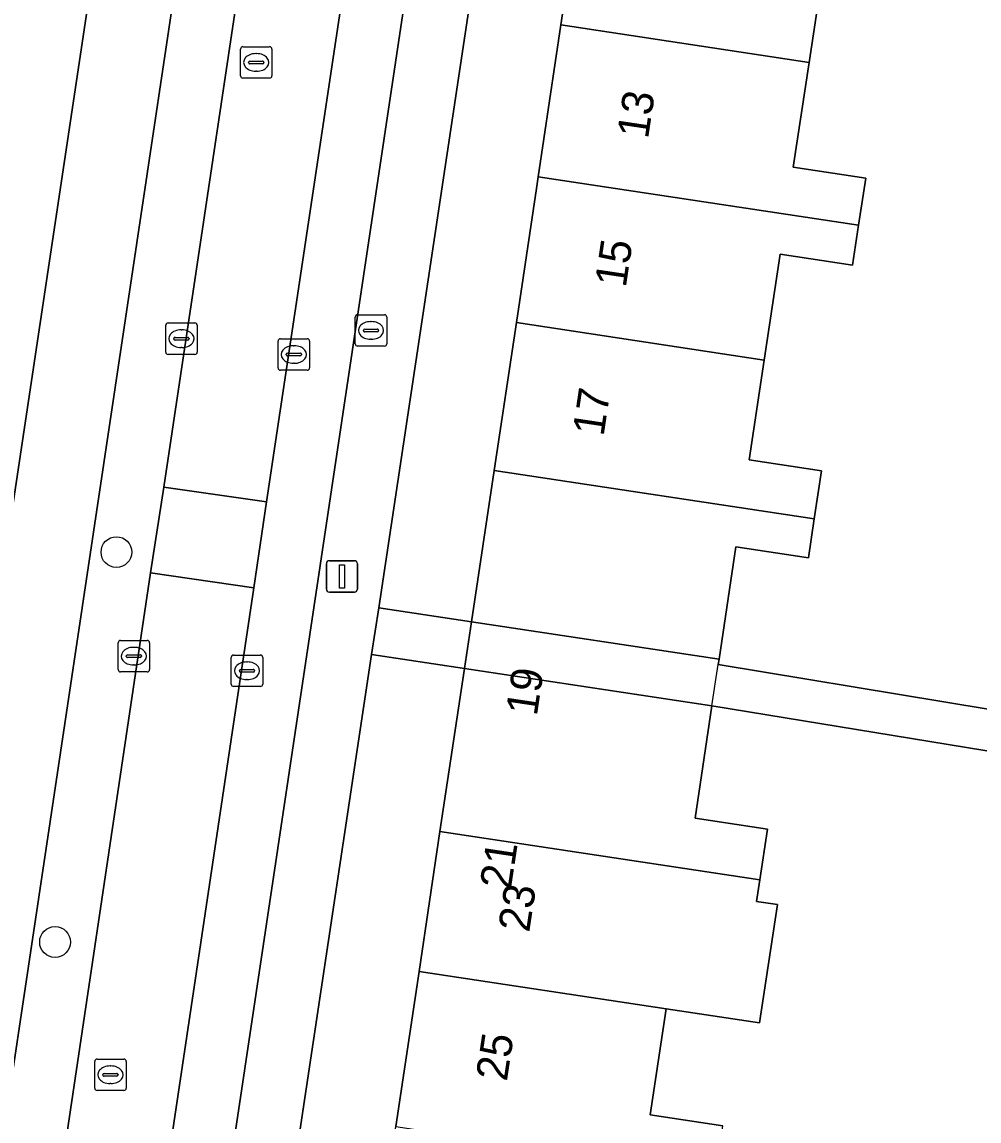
# Model space of a CAD drawing. Extents: x 162172 to 163187, y 382874 to 383685.
# Drawn here: x 162968.72 to 162999.12, y 383175.15 to 383210.06 of the extents above; entities that cross this region are included whole.
import ezdxf

# ---------------------------------------------------------------- set-up
doc = ezdxf.new("R2010")
doc.units = 0
for name, color, linetype in [('IMGEO_Boom', 7, 'Continuous'), ('IMGEO_Brandkraan', 7, 'Continuous'), ('IMGEO_Erf', 7, 'Continuous'), ('IMGEO_Kolk', 7, 'Continuous'), ('IMGEO_Lichtmast', 7, 'Continuous'), ('IMGEO_Pand', 7, 'Continuous'), ('IMGEO_Pand_nummerreeks', 7, 'Continuous'), ('IMGEO_Pand_overbouw', 7, 'Continuous'), ('IMGEO_Parkeervlak_open', 7, 'Continuous'), ('IMGEO_Rijbaan_lokaal_open', 7, 'Continuous'), ('IMGEO_Rioolput', 7, 'Continuous'), ('IMGEO_Voetpad_open', 7, 'Continuous')]:
    doc.layers.add(name, color=color, linetype=linetype)

msp = doc.modelspace()

# ---------------------------------------------------------------- linework, layer by layer
at = {"layer": 'IMGEO_Boom'}
for centre in [(162971.72, 383193.221), (162969.771, 383180.838)]:
    msp.add_circle(centre, 0.489, dxfattribs=at)
at = {"layer": 'IMGEO_Brandkraan'}
for p, q in [((162979.308, 383199.835), (162979.308, 383200.687)), ((162979.383, 383200.761), (162980.235, 383200.761)), ((162979.796, 383200.541), (162979.821, 383200.541)), ((162980.309, 383200.687), (162980.309, 383199.835)), ((162979.567, 383200.255), (162979.567, 383200.267)), ((162980.005, 383200.218), (162979.607, 383200.218)), ((162979.61, 383200.304), (162980.008, 383200.304)), ((162980.051, 383200.267), (162980.051, 383200.255)), ((162980.235, 383199.761), (162979.383, 383199.761)), ((162979.819, 383199.981), (162979.794, 383199.981))]:
    msp.add_line(p, q, dxfattribs=at)
for points in [[(162979.308, 383199.835), (162979.308, 383200.687)], [(162979.383, 383200.761), (162980.235, 383200.761)], [(162980.309, 383200.687), (162980.309, 383199.835)], [(162980.235, 383199.761), (162979.383, 383199.761)]]:
    msp.add_lwpolyline(points, dxfattribs=at)
for centre, radius, start, end in [((162979.385, 383200.685), 0.0765, 91.552, 178.448), ((162979.385, 383200.685), 0.0765, 91.552, 178.448), ((162980.233, 383200.685), 0.0765, 1.552, 88.448), ((162980.233, 383200.685), 0.0765, 1.552, 88.448), ((162979.607, 383200.264), 0.0403, 85.8775, 175.7526), ((162979.604, 383200.254), 0.0366, 178.938, 274.7102), ((162980.008, 383200.261), 0.043, 264.8664, 352.4533), ((162980.012, 383200.266), 0.0386, 1.7309, 96.639), ((162979.385, 383199.837), 0.0765, 181.552, 268.448), ((162979.385, 383199.837), 0.0765, 181.552, 268.448), ((162980.233, 383199.837), 0.0765, 271.552, 358.448), ((162980.233, 383199.837), 0.0765, 271.552, 358.448)]:
    msp.add_arc(centre, radius, start, end, dxfattribs=at)
for centre, major_axis, ratio, start_param, end_param in [((162979.795, 383200.261), (-0.387, 0.002), 0.722429, 4.712389, 7.853982), ((162979.82, 383200.261), (-0.39, 0.002), 0.717154, 1.570796, 4.712389)]:
    msp.add_ellipse(centre, major_axis=major_axis, ratio=ratio, start_param=start_param, end_param=end_param, dxfattribs=at)
at = {"layer": 'IMGEO_Erf'}
for points in [[(162975.284, 383240.385), (162972.269, 383240.837), (162971.595, 383236.324), (162970.86, 383231.404), (162971.503, 383231.308), (162971.492, 383231.232), (162970.781, 383226.303), (162970.138, 383226.396), (162969.524, 383222.308), (162968.837, 383217.73), (162968.131, 383213.031), (162967.389, 383208.089), (162966.672, 383203.313), (162965.972, 383198.649), (162965.239, 383193.768), (162965.172, 383193.322), (162968.157, 383192.874)], [(162987.239, 383219.341), (162987.783, 383219.26), (162988.517, 383224.198), (162989.126, 383228.319), (162988.586, 383228.401), (162989.357, 383233.481), (162990.06, 383238.111), (162987.141, 383238.55), (162980.052, 383191.449), (162983, 383191.005), (162983.722, 383195.812), (162984.427, 383200.509), (162985.067, 383204.774), (162985.122, 383205.144), (162985.841, 383209.963), (162986.533, 383214.609)], [(162977.863, 383161.237), (162978.516, 383161.139), (162979.184, 383165.588), (162979.845, 383169.991), (162980.594, 383174.981), (162981.333, 383179.903), (162982, 383184.346), (162982.777, 383189.522), (162979.829, 383189.966), (162973.386, 383147.159), (162976.349, 383146.713), (162977.067, 383151.505), (162977.76, 383156.128), (162977.107, 383156.227), (162977.137, 383156.424)]]:
    msp.add_lwpolyline(points, close=True, dxfattribs=at)
for points in [[(162994.225, 383212.072), (162993.727, 383208.772), (162993.225, 383205.445), (162995.526, 383205.098), (162995.301, 383203.606), (162995.109, 383202.337), (162992.808, 383202.684), (162992.3, 383199.32), (162991.821, 383196.148), (162994.122, 383195.801), (162993.892, 383194.276), (162993.705, 383193.039), (162991.404, 383193.387), (162990.865, 383189.817), (162990.839, 383189.647), (163005.174, 383187.285)], [(163005.07, 383185.974), (162990.641, 383188.334), (162990.103, 383184.773), (162992.404, 383184.425), (162992.161, 383182.81), (162992.058, 383182.126), (162992.722, 383182.025), (162992.154, 383178.268), (162989.188, 383178.716), (162988.679, 383175.346), (162990.981, 383174.999)]]:
    msp.add_lwpolyline(points, dxfattribs=at)
at = {"layer": 'IMGEO_Kolk'}
for p, q in [((162973.36, 383200.499), (162974.212, 383200.499)), ((162973.285, 383199.573), (162973.285, 383200.425)), ((162973.773, 383200.279), (162973.798, 383200.279)), ((162974.286, 383200.425), (162974.286, 383199.573)), ((162973.544, 383199.993), (162973.544, 383200.005)), ((162973.982, 383199.956), (162973.584, 383199.956)), ((162973.587, 383200.042), (162973.985, 383200.042)), ((162974.028, 383200.005), (162974.028, 383199.993)), ((162976.856, 383199.071), (162976.856, 383199.923)), ((162976.931, 383199.997), (162977.783, 383199.997)), ((162977.344, 383199.777), (162977.369, 383199.777)), ((162977.857, 383199.923), (162977.857, 383199.071)), ((162974.212, 383199.499), (162973.36, 383199.499)), ((162973.796, 383199.719), (162973.771, 383199.719)), ((162977.115, 383199.491), (162977.115, 383199.503)), ((162977.553, 383199.454), (162977.155, 383199.454)), ((162977.158, 383199.54), (162977.556, 383199.54)), ((162977.599, 383199.503), (162977.599, 383199.491)), ((162977.367, 383199.217), (162977.342, 383199.217)), ((162977.783, 383198.997), (162976.931, 383198.997)), ((162971.774, 383189.491), (162971.774, 383190.343)), ((162971.849, 383190.417), (162972.701, 383190.417)), ((162972.775, 383190.343), (162972.775, 383189.491)), ((162972.262, 383190.197), (162972.287, 383190.197)), ((162972.033, 383189.911), (162972.033, 383189.923)), ((162972.471, 383189.874), (162972.073, 383189.874)), ((162972.076, 383189.96), (162972.474, 383189.96)), ((162972.285, 383189.637), (162972.26, 383189.637)), ((162972.517, 383189.923), (162972.517, 383189.911)), ((162975.368, 383189.027), (162975.368, 383189.879)), ((162975.443, 383189.953), (162976.295, 383189.953)), ((162975.856, 383189.733), (162975.881, 383189.733)), ((162976.369, 383189.879), (162976.369, 383189.027)), ((162972.701, 383189.417), (162971.849, 383189.417)), ((162975.627, 383189.447), (162975.627, 383189.459)), ((162976.065, 383189.41), (162975.667, 383189.41)), ((162975.67, 383189.496), (162976.068, 383189.496)), ((162976.111, 383189.459), (162976.111, 383189.447)), ((162976.295, 383188.953), (162975.443, 383188.953)), ((162975.879, 383189.173), (162975.854, 383189.173))]:
    msp.add_line(p, q, dxfattribs=at)
for points in [[(162973.36, 383200.499), (162974.212, 383200.499)], [(162973.285, 383199.573), (162973.285, 383200.425)], [(162974.286, 383200.425), (162974.286, 383199.573)], [(162976.856, 383199.071), (162976.856, 383199.923)], [(162976.931, 383199.997), (162977.783, 383199.997)], [(162977.857, 383199.923), (162977.857, 383199.071)], [(162974.212, 383199.499), (162973.36, 383199.499)], [(162977.783, 383198.997), (162976.931, 383198.997)], [(162971.774, 383189.491), (162971.774, 383190.343)], [(162971.849, 383190.417), (162972.701, 383190.417)], [(162972.775, 383190.343), (162972.775, 383189.491)], [(162975.368, 383189.027), (162975.368, 383189.879)], [(162975.443, 383189.953), (162976.295, 383189.953)], [(162976.369, 383189.879), (162976.369, 383189.027)], [(162972.701, 383189.417), (162971.849, 383189.417)], [(162976.295, 383188.953), (162975.443, 383188.953)]]:
    msp.add_lwpolyline(points, dxfattribs=at)
for centre, radius, start, end in [((162973.362, 383200.423), 0.0765, 91.552, 178.448), ((162973.362, 383200.423), 0.0765, 91.552, 178.448), ((162974.21, 383200.423), 0.0765, 1.552, 88.448), ((162974.21, 383200.423), 0.0765, 1.552, 88.448), ((162973.584, 383200.002), 0.0403, 85.8775, 175.7526), ((162973.581, 383199.992), 0.0366, 178.938, 274.7102), ((162973.985, 383199.999), 0.043, 264.8664, 352.4533), ((162973.989, 383200.004), 0.0386, 1.7309, 96.639), ((162976.933, 383199.921), 0.0765, 91.552, 178.448), ((162976.933, 383199.921), 0.0765, 91.552, 178.448), ((162977.781, 383199.921), 0.0765, 1.552, 88.448), ((162977.781, 383199.921), 0.0765, 1.552, 88.448), ((162973.362, 383199.575), 0.0765, 181.552, 268.448), ((162973.362, 383199.575), 0.0765, 181.552, 268.448), ((162974.21, 383199.575), 0.0765, 271.552, 358.448), ((162974.21, 383199.575), 0.0765, 271.552, 358.448), ((162977.155, 383199.5), 0.0403, 85.8775, 175.7526), ((162977.152, 383199.49), 0.0366, 178.938, 274.7102), ((162977.556, 383199.497), 0.043, 264.8664, 352.4533), ((162977.56, 383199.502), 0.0386, 1.7309, 96.639), ((162976.933, 383199.073), 0.0765, 181.552, 268.448), ((162976.933, 383199.073), 0.0765, 181.552, 268.448), ((162977.781, 383199.073), 0.0765, 271.552, 358.448), ((162977.781, 383199.073), 0.0765, 271.552, 358.448), ((162971.851, 383190.341), 0.0765, 91.552, 178.448), ((162971.851, 383190.341), 0.0765, 91.552, 178.448), ((162972.699, 383190.341), 0.0765, 1.552, 88.448), ((162972.699, 383190.341), 0.0765, 1.552, 88.448), ((162972.073, 383189.92), 0.0403, 85.8775, 175.7526), ((162972.07, 383189.91), 0.0366, 178.938, 274.7102), ((162972.474, 383189.917), 0.043, 264.8664, 352.4533), ((162972.478, 383189.922), 0.0386, 1.7309, 96.639), ((162975.445, 383189.877), 0.0765, 91.552, 178.448), ((162975.445, 383189.877), 0.0765, 91.552, 178.448), ((162976.293, 383189.877), 0.0765, 1.552, 88.448), ((162976.293, 383189.877), 0.0765, 1.552, 88.448), ((162971.851, 383189.493), 0.0765, 181.552, 268.448), ((162971.851, 383189.493), 0.0765, 181.552, 268.448), ((162972.699, 383189.493), 0.0765, 271.552, 358.448), ((162972.699, 383189.493), 0.0765, 271.552, 358.448), ((162975.667, 383189.456), 0.0403, 85.8775, 175.7526), ((162975.664, 383189.446), 0.0366, 178.938, 274.7102), ((162976.068, 383189.453), 0.043, 264.8664, 352.4533), ((162976.072, 383189.458), 0.0386, 1.7309, 96.639), ((162975.445, 383189.029), 0.0765, 181.552, 268.448), ((162975.445, 383189.029), 0.0765, 181.552, 268.448), ((162976.293, 383189.029), 0.0765, 271.552, 358.448), ((162976.293, 383189.029), 0.0765, 271.552, 358.448)]:
    msp.add_arc(centre, radius, start, end, dxfattribs=at)
for centre, major_axis, ratio, start_param, end_param in [((162973.772, 383199.999), (-0.387, 0.002), 0.722429, 4.712389, 7.853982), ((162973.797, 383199.999), (-0.39, 0.002), 0.717154, 1.570796, 4.712389), ((162977.343, 383199.497), (-0.387, 0.002), 0.722429, 4.712389, 7.853982), ((162977.368, 383199.497), (-0.39, 0.002), 0.717154, 1.570796, 4.712389), ((162972.261, 383189.917), (-0.387, 0.002), 0.722429, 4.712389, 7.853982), ((162972.286, 383189.917), (-0.39, 0.002), 0.717154, 1.570796, 4.712389), ((162975.855, 383189.453), (-0.387, 0.002), 0.722429, 4.712389, 7.853982), ((162975.88, 383189.453), (-0.39, 0.002), 0.717154, 1.570796, 4.712389)]:
    msp.add_ellipse(centre, major_axis=major_axis, ratio=ratio, start_param=start_param, end_param=end_param, dxfattribs=at)
at = {"layer": 'IMGEO_Lichtmast'}
for p, q in [((162978.391, 383192.047), (162978.391, 383192.847)), ((162978.391, 383192.847), (162978.391, 383192.047)), ((162978.491, 383192.947), (162979.281, 383192.947)), ((162979.281, 383192.947), (162978.491, 383192.947)), ((162979.381, 383192.847), (162979.381, 383192.047)), ((162979.381, 383192.047), (162979.381, 383192.847)), ((162979.281, 383191.947), (162978.491, 383191.947)), ((162978.491, 383191.947), (162979.281, 383191.947))]:
    msp.add_line(p, q, dxfattribs=at)
msp.add_lwpolyline([(162978.811, 383192.822), (162978.961, 383192.822), (162978.961, 383192.072), (162978.811, 383192.072), (162978.811, 383192.822)], dxfattribs=at)
for centre, start, end in [((162978.491, 383192.847), 90, 180), ((162978.491, 383192.847), 90, 180), ((162979.281, 383192.847), 0, 90), ((162979.281, 383192.847), 360, 90), ((162978.491, 383192.047), 180, 270), ((162978.491, 383192.047), 180, 270), ((162979.281, 383192.047), 270, 0), ((162979.281, 383192.047), 270, 0)]:
    msp.add_arc(centre, 0.1, start, end, dxfattribs=at)
at = {"layer": 'IMGEO_Pand'}
for points in [[(162993.727, 383208.772), (162994.225, 383212.072), (162996.553, 383211.721), (162996.756, 383213.065), (162986.533, 383214.609), (162985.841, 383209.963)], [(162993.727, 383208.772), (162985.841, 383209.963), (162985.122, 383205.144), (162995.301, 383203.606), (162995.526, 383205.098), (162993.225, 383205.445)], [(162984.427, 383200.509), (162992.3, 383199.32), (162992.808, 383202.684), (162995.109, 383202.337), (162995.301, 383203.606), (162985.122, 383205.144), (162985.067, 383204.774)], [(162984.427, 383200.509), (162983.722, 383195.812), (162993.892, 383194.276), (162994.122, 383195.801), (162991.821, 383196.148), (162992.3, 383199.32)], [(162991.404, 383193.387), (162993.705, 383193.039), (162993.892, 383194.276), (162983.722, 383195.812), (162983, 383191.005), (162990.865, 383189.817)], [(162990.641, 383188.334), (162982.777, 383189.522), (162982, 383184.346), (162992.161, 383182.81), (162992.404, 383184.425), (162990.103, 383184.773)], [(162992.058, 383182.126), (162992.161, 383182.81), (162982, 383184.346), (162981.333, 383179.903), (162989.188, 383178.716), (162992.154, 383178.268), (162992.722, 383182.025)], [(162981.333, 383179.903), (162980.594, 383174.981), (162990.747, 383173.447), (162990.981, 383174.999), (162988.679, 383175.346), (162989.188, 383178.716)]]:
    msp.add_lwpolyline(points, close=True, dxfattribs=at)
at = {"layer": 'IMGEO_Pand_overbouw'}
msp.add_lwpolyline([(162990.839, 383189.647), (162990.865, 383189.817), (162983, 383191.005), (162982.777, 383189.522), (162990.641, 383188.334)], close=True, dxfattribs=at)
at = {"layer": 'IMGEO_Parkeervlak_open'}
for points in [[(162961.044, 383124.266), (162965.268, 383143.121), (162966.059, 383147.348), (162966.461, 383150.066), (162972.803, 383192.564), (162973.231, 383195.286), (162979.423, 383236.668), (162979.85, 383239.428), (162984.085, 383267.824)], [(162987.312, 383267.33), (162983.074, 383238.918), (162982.697, 383236.132), (162976.489, 383194.817), (162976.089, 383192.091), (162969.728, 383149.579), (162969.289, 383146.836), (162968.82, 383144.072), (162964.054, 383122.788)], [(162977.839, 383239.594), (162963.769, 383145.719)], [(162971.04, 383145.083), (162984.32, 383233.732)]]:
    msp.add_lwpolyline(points, dxfattribs=at)
at = {"layer": 'IMGEO_Rijbaan_lokaal_open'}
for points in [[(162973.231, 383195.286), (162976.489, 383194.817), (162982.697, 383236.132), (162979.423, 383236.668)], [(162972.803, 383192.564), (162976.089, 383192.091), (162976.489, 383194.817), (162973.231, 383195.286)], [(162966.461, 383150.066), (162969.728, 383149.579), (162976.089, 383192.091), (162972.803, 383192.564)]]:
    msp.add_lwpolyline(points, close=True, dxfattribs=at)
at = {"layer": 'IMGEO_Rioolput'}
for p, q in [((162975.661, 383208.347), (162975.661, 383209.199)), ((162975.736, 383209.273), (162976.588, 383209.273)), ((162976.662, 383209.199), (162976.662, 383208.347)), ((162976.149, 383209.053), (162976.174, 383209.053)), ((162975.92, 383208.767), (162975.92, 383208.779)), ((162976.358, 383208.73), (162975.96, 383208.73)), ((162975.963, 383208.816), (162976.361, 383208.816)), ((162976.172, 383208.493), (162976.147, 383208.493)), ((162976.404, 383208.779), (162976.404, 383208.767)), ((162976.588, 383208.273), (162975.736, 383208.273)), ((162971.105, 383177.122), (162971.957, 383177.122)), ((162971.03, 383176.196), (162971.03, 383177.048)), ((162971.518, 383176.902), (162971.543, 383176.902)), ((162972.031, 383177.048), (162972.031, 383176.196)), ((162971.289, 383176.616), (162971.289, 383176.628)), ((162971.727, 383176.579), (162971.329, 383176.579)), ((162971.332, 383176.665), (162971.73, 383176.665)), ((162971.773, 383176.628), (162971.773, 383176.616)), ((162971.957, 383176.122), (162971.105, 383176.122)), ((162971.541, 383176.342), (162971.516, 383176.342))]:
    msp.add_line(p, q, dxfattribs=at)
for points in [[(162975.661, 383208.347), (162975.661, 383209.199)], [(162975.736, 383209.273), (162976.588, 383209.273)], [(162976.662, 383209.199), (162976.662, 383208.347)], [(162976.588, 383208.273), (162975.736, 383208.273)], [(162971.105, 383177.122), (162971.957, 383177.122)], [(162971.03, 383176.196), (162971.03, 383177.048)], [(162972.031, 383177.048), (162972.031, 383176.196)], [(162971.957, 383176.122), (162971.105, 383176.122)]]:
    msp.add_lwpolyline(points, dxfattribs=at)
for centre, radius, start, end in [((162975.738, 383209.197), 0.0765, 91.552, 178.448), ((162975.738, 383209.197), 0.0765, 91.552, 178.448), ((162976.586, 383209.197), 0.0765, 1.552, 88.448), ((162976.586, 383209.197), 0.0765, 1.552, 88.448), ((162975.96, 383208.776), 0.0403, 85.8775, 175.7526), ((162975.957, 383208.766), 0.0366, 178.938, 274.7102), ((162976.361, 383208.773), 0.043, 264.8664, 352.4533), ((162976.365, 383208.778), 0.0386, 1.7309, 96.639), ((162975.738, 383208.349), 0.0765, 181.552, 268.448), ((162975.738, 383208.349), 0.0765, 181.552, 268.448), ((162976.586, 383208.349), 0.0765, 271.552, 358.448), ((162976.586, 383208.349), 0.0765, 271.552, 358.448), ((162971.107, 383177.046), 0.0765, 91.552, 178.448), ((162971.107, 383177.046), 0.0765, 91.552, 178.448), ((162971.955, 383177.046), 0.0765, 1.552, 88.448), ((162971.955, 383177.046), 0.0765, 1.552, 88.448), ((162971.329, 383176.625), 0.0403, 85.8775, 175.7526), ((162971.326, 383176.615), 0.0366, 178.938, 274.7102), ((162971.73, 383176.622), 0.043, 264.8664, 352.4533), ((162971.734, 383176.627), 0.0386, 1.7309, 96.639), ((162971.107, 383176.198), 0.0765, 181.552, 268.448), ((162971.107, 383176.198), 0.0765, 181.552, 268.448), ((162971.955, 383176.198), 0.0765, 271.552, 358.448), ((162971.955, 383176.198), 0.0765, 271.552, 358.448)]:
    msp.add_arc(centre, radius, start, end, dxfattribs=at)
for centre, major_axis, ratio, start_param, end_param in [((162976.148, 383208.773), (-0.387, 0.002), 0.722429, 4.712389, 7.853982), ((162976.173, 383208.773), (-0.39, 0.002), 0.717154, 1.570796, 4.712389), ((162971.517, 383176.622), (-0.387, 0.002), 0.722429, 4.712389, 7.853982), ((162971.542, 383176.622), (-0.39, 0.002), 0.717154, 1.570796, 4.712389)]:
    msp.add_ellipse(centre, major_axis=major_axis, ratio=ratio, start_param=start_param, end_param=end_param, dxfattribs=at)
at = {"layer": 'IMGEO_Voetpad_open'}
for points in [[(162978.175, 383241.837), (162982.044, 383267.498), (162979.454, 383268.227), (162978.458, 383261.497), (162977.859, 383257.448), (162975.94, 383244.627), (162975.499, 383241.819), (162975.456, 383241.535), (162975.284, 383240.385), (162968.157, 383192.874), (162967.996, 383191.801), (162961.62, 383149.29), (162961.571, 383149.008), (162961.307, 383147.483), (162961.288, 383147.372), (162960.945, 383145.438), (162956.262, 383123.982), (162952.155, 383121.467), (162959.964, 383119.516), (162960.241, 383120.675), (162961.044, 383124.266)], [(162967.919, 383121.404), (162972.855, 383143.81), (162973.072, 383145.005), (162973.166, 383145.668), (162973.249, 383146.248), (162973.386, 383147.159), (162979.829, 383189.966), (162980.052, 383191.449), (162987.141, 383238.55), (162987.353, 383239.958), (162987.775, 383242.751), (162988.429, 383247.078), (162990.26, 383259.714), (162991.274, 383266.454), (162991.407, 383267.283)], [(162963.769, 383145.719), (162977.839, 383239.594)], [(162984.32, 383233.732), (162971.04, 383145.083)], [(163005.174, 383187.285), (162990.839, 383189.647), (162990.865, 383189.817), (162983, 383191.005), (162982.777, 383189.522), (162990.641, 383188.334), (163005.07, 383185.974)]]:
    msp.add_lwpolyline(points, dxfattribs=at)
msp.add_lwpolyline([(162983, 383191.005), (162980.052, 383191.449), (162979.829, 383189.966), (162982.777, 383189.522)], close=True, dxfattribs=at)

# ---------------------------------------------------------------- texts
at = {"layer": 'IMGEO_Pand_nummerreeks'}
for s, rotation, p in [('13', 81.4915, (162988.608, 383206.321)), ('15', 81.4915, (162987.901, 383201.599)), ('17', 81.4915, (162987.195, 383196.876)), ('21           19', 81.4631, (162984.248, 383182.48)), ('23', 81.4631, (162984.833, 383181.122)), ('25', 81.4619, (162984.123, 383176.391))]:
    msp.add_text(s, height=1, rotation=rotation, dxfattribs=at).set_placement(p)

doc.saveas('drawing.dxf')
